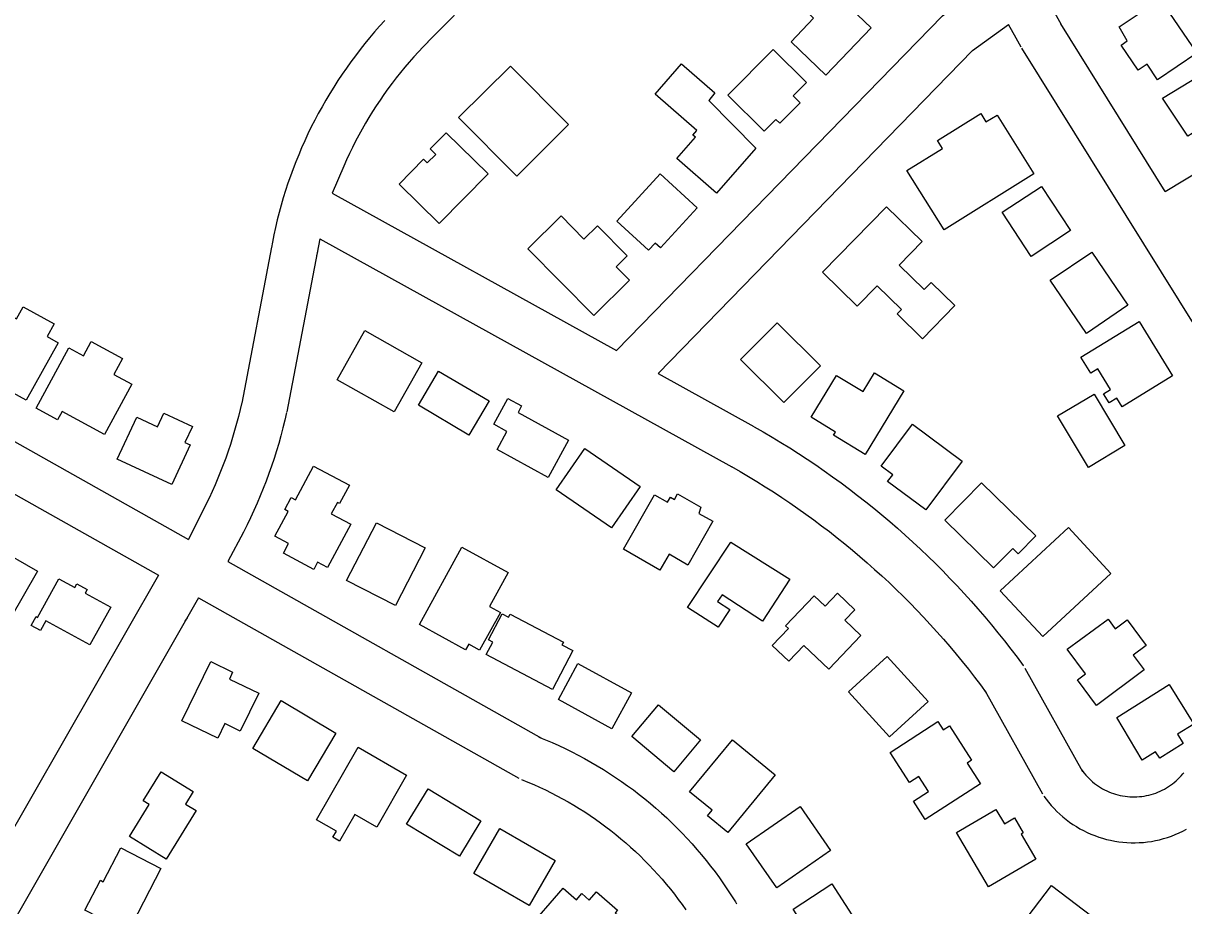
# Model space of a CAD drawing. Extents: x 3598634 to 3636690, y 517270 to 542944.
# Drawn here: x 3627321 to 3628080, y 530223 to 530800 of the extents above; entities that cross this region are included whole.
import ezdxf

# ---------------------------------------------------------------- set-up
doc = ezdxf.new("R2010")
doc.units = 0
doc.layers.add('V-BLDG-OTLN', color=7, linetype='Continuous')
doc.layers.add('V-ROAD-CNTR', color=7, linetype='Continuous')

msp = doc.modelspace()

# ---------------------------------------------------------------- linework, layer by layer
at = {"layer": 'V-BLDG-OTLN'}
for points in [[(3627875.38, 530797.4), (3627845.81, 530766.42), (3627823.07, 530788.13), (3627837.77, 530803.53), (3627829.11, 530811.8), (3627843.98, 530827.37)], [(3628037.51, 530798), (3628064.16, 530816.15), (3628088.21, 530780.82), (3628062.58, 530763.33), (3628055.64, 530773.59), (3628049.89, 530769.65), (3628038.65, 530786.05), (3628042.76, 530788.86)], [(3627781.79, 530753.29), (3627811.37, 530783.09), (3627833.06, 530761.57), (3627824.31, 530752.75), (3627828.86, 530748.23), (3627815.68, 530734.94), (3627813.17, 530737.43), (3627805.45, 530729.81)], [(3627677.57, 530734.14), (3627643.71, 530700.42), (3627605.69, 530738.59), (3627639.55, 530772.31)], [(3627799.9, 530718.59), (3627774.23, 530689.2), (3627748.32, 530711.82), (3627760.48, 530725.75), (3627758.87, 530727.16), (3627761.52, 530730.19), (3627734.21, 530754.04), (3627751.42, 530773.75), (3627773.11, 530754.8), (3627769.31, 530749.72)], [(3628065.72, 530751.34), (3628103.38, 530774.21), (3628121.66, 530744.12), (3628099.22, 530730.49), (3628096.42, 530735.1), (3628082.29, 530726.5)], [(3627981.65, 530701.9), (3627922.98, 530665.22), (3627898.76, 530703.96), (3627922.06, 530718.52), (3627918.82, 530723.69), (3627946.93, 530741.27), (3627950.36, 530735.78), (3627957.62, 530740.31)], [(3627624.96, 530701.91), (3627593.05, 530669.36), (3627566.87, 530695.03), (3627582.89, 530711.36), (3627585.3, 530708.99), (3627590.8, 530714.6), (3627587.17, 530718.15), (3627597.57, 530728.76)], [(3627709.06, 530670.98), (3627737.46, 530701.95), (3627761.73, 530679.69), (3627737.62, 530653.4), (3627734.1, 530656.63), (3627729.81, 530651.95)], [(3627986.77, 530693.68), (3628005.7, 530664.75), (3627979.94, 530647.9), (3627961.02, 530676.83)], [(3627694.06, 530609.2), (3627650.92, 530652.79), (3627672.72, 530674.36), (3627687.69, 530659.23), (3627696.48, 530667.93), (3627715.95, 530648.26), (3627708.65, 530641.04), (3627717.35, 530632.25)], [(3627843.51, 530637.47), (3627885.29, 530680.36), (3627908.71, 530657.55), (3627893.62, 530642.05), (3627909.96, 530626.14), (3627914.62, 530630.92), (3627930.13, 530615.82), (3627908.94, 530594.07), (3627892.31, 530610.26), (3627895.15, 530613.18), (3627879.27, 530628.65), (3627866.27, 530615.3)], [(3628019.48, 530650.69), (3628043.13, 530615.89), (3628016.1, 530597.52), (3627992.44, 530632.31)], [(3627344.12, 530591.46), (3627323.17, 530553.88), (3627310.09, 530561.17), (3627312.79, 530566.02), (3627285.33, 530581.33), (3627303.74, 530614.36), (3627316.8, 530607.08), (3627321.21, 530615), (3627341.36, 530603.77), (3627336.78, 530595.55)], [(3628072.31, 530569.74), (3628039.46, 530549.63), (3628036.02, 530555.25), (3628030.83, 530552.07), (3628027.19, 530558.02), (3628031.8, 530560.85), (3628023.54, 530574.34), (3628018.92, 530571.51), (3628012.46, 530582.07), (3628050.5, 530605.37)], [(3627544.39, 530599.38), (3627581.71, 530578.35), (3627563.61, 530546.21), (3627526.29, 530567.24)], [(3627842.18, 530576.31), (3627818.36, 530552.31), (3627790.03, 530580.43), (3627813.85, 530604.43)], [(3627392.27, 530564.3), (3627374.43, 530531.42), (3627346.57, 530546.54), (3627343.58, 530541.04), (3627329.56, 530548.65), (3627350.95, 530588.06), (3627360.61, 530582.81), (3627365.71, 530592.2), (3627386.06, 530581.16), (3627380.4, 530570.74)], [(3627592.71, 530572.9), (3627625.71, 530553.43), (3627612.53, 530531.08), (3627579.52, 530550.56)], [(3627896.73, 530560.06), (3627871.41, 530518.41), (3627850.79, 530530.95), (3627852.06, 530533.04), (3627836.15, 530542.72), (3627852.77, 530570.07), (3627870.04, 530559.57), (3627877.46, 530571.77)], [(3627664.32, 530503.4), (3627630.93, 530521.7), (3627637.33, 530533.38), (3627628.74, 530538.1), (3627637.98, 530554.97), (3627646.91, 530550.08), (3627644.58, 530545.83), (3627677.64, 530527.71)], [(3628021.01, 530557.79), (3628041.12, 530524.15), (3628017.35, 530509.93), (3627997.24, 530543.57)], [(3627430.31, 530524.6), (3627418.31, 530498.77), (3627382.61, 530515.37), (3627395.36, 530542.78), (3627408.9, 530536.48), (3627413.04, 530545.4), (3627431.73, 530536.7), (3627426.86, 530526.21)], [(3627934.93, 530513.94), (3627911.14, 530482.1), (3627886.14, 530500.78), (3627889.43, 530505.18), (3627881.84, 530510.85), (3627902.34, 530538.29)], [(3627688.16, 530522.31), (3627724.32, 530497.35), (3627705.73, 530470.41), (3627669.57, 530495.36)], [(3627535.24, 530472.83), (3627520.06, 530444.55), (3627513.58, 530448.03), (3627511.04, 530443.29), (3627491.23, 530453.92), (3627494.63, 530460.25), (3627485.67, 530465.06), (3627494.34, 530481.2), (3627492.15, 530482.38), (3627496.38, 530490.28), (3627499.18, 530488.77), (3627511.02, 530510.83), (3627534.36, 530498.31), (3627527.92, 530486.31), (3627526.5, 530487.07), (3627522.52, 530479.65)], [(3627947.53, 530499.88), (3627982.94, 530465.13), (3627971.49, 530453.46), (3627967.86, 530457.02), (3627955.31, 530444.23), (3627923.53, 530475.43)], [(3627771.84, 530474.8), (3627755.49, 530446.12), (3627743.28, 530453.13), (3627737.35, 530442.81), (3627713.44, 530456.55), (3627733.86, 530492.09), (3627742.37, 530487.2), (3627744.26, 530490.48), (3627746.77, 530489.05), (3627748.86, 530492.68), (3627763.94, 530484.02), (3627762.81, 530479.86)], [(3627330.63, 530442.19), (3627312.78, 530410.87), (3627297.47, 530419.59), (3627292.04, 530410.08), (3627274.27, 530420.21), (3627278.82, 530428.2), (3627269.49, 530433.52), (3627291.16, 530471.54), (3627306.04, 530463.06), (3627303.09, 530457.88)], [(3627583.91, 530457.33), (3627564.45, 530419.63), (3627532.56, 530436.08), (3627552.03, 530473.78)], [(3628032.04, 530440.62), (3627987.5, 530399.29), (3627959.71, 530429.23), (3628004.24, 530470.57)], [(3627783.66, 530461.13), (3627822.16, 530436.97), (3627804.31, 530409.5), (3627777.89, 530426.67), (3627775.03, 530422.26), (3627783.06, 530417.04), (3627775.48, 530405.4), (3627755.36, 530418.39)], [(3627633.06, 530415.19), (3627619.44, 530390.44), (3627612.37, 530394.33), (3627610.3, 530390.57), (3627580.11, 530407.19), (3627607.95, 530457.75), (3627638.13, 530441.13), (3627625.99, 530419.08)], [(3627378.38, 530418.54), (3627364.8, 530393.88), (3627336.08, 530409.69), (3627332.53, 530403.24), (3627326.46, 530406.59), (3627329.65, 530412.4), (3627330.64, 530411.86), (3627344.52, 530437.07), (3627354.9, 530431.36), (3627356.31, 530433.93), (3627363.1, 530430.2), (3627361.72, 530427.71)], [(3627868.72, 530400.01), (3627847.64, 530377.98), (3627831.35, 530393.56), (3627821.51, 530383.28), (3627810.76, 530393.56), (3627821.27, 530404.55), (3627819.28, 530406.46), (3627838.02, 530426.05), (3627845.2, 530419.18), (3627853.39, 530427.73), (3627864.73, 530416.87), (3627858.22, 530410.07)], [(3627639.34, 530414.03), (3627674.3, 530395.74), (3627673.31, 530393.85), (3627680.36, 530390.16), (3627667.12, 530364.85), (3627623.79, 530387.52), (3627628.09, 530395.72), (3627625.36, 530397.15), (3627634.3, 530414.23), (3627638.34, 530412.12)], [(3628053.84, 530377.59), (3628022.56, 530354.34), (3628010.12, 530371.08), (3628015.45, 530375.04), (3628003.56, 530391.02), (3628030.19, 530410.82), (3628034.92, 530404.46), (3628042.65, 530410.2), (3628055.09, 530393.47), (3628046.68, 530387.21)], [(3627887.4, 530333.83), (3627860.63, 530363.13), (3627885.91, 530386.22), (3627912.68, 530356.93)], [(3627475.08, 530362.27), (3627463.06, 530337.61), (3627453.04, 530342.5), (3627448.32, 530332.83), (3627424.87, 530344.25), (3627443.75, 530382.98), (3627458.08, 530376), (3627455.98, 530371.58)], [(3627683.76, 530381.67), (3627718.73, 530362.59), (3627705.93, 530339.13), (3627670.96, 530358.2)], [(3628035.87, 530346.54), (3628070.21, 530367.97), (3628086.3, 530342.19), (3628075.58, 530335.5), (3628079.33, 530329.47), (3628063.91, 530319.86), (3628061.29, 530324.07), (3628052.37, 530318.64)], [(3627525.57, 530336.29), (3627506.94, 530304.97), (3627471.18, 530326.23), (3627489.82, 530357.55)], [(3627736.4, 530354.82), (3627763.92, 530331.79), (3627746.45, 530310.89), (3627718.92, 530333.92)], [(3627946.71, 530303.09), (3627910.73, 530279.82), (3627903.05, 530291.71), (3627912.78, 530298.01), (3627906.42, 530307.85), (3627900.36, 530303.93), (3627887.7, 530323.51), (3627918.96, 530343.73), (3627922.42, 530338.38), (3627926.49, 530341), (3627941.03, 530318.51), (3627938.01, 530316.55)], [(3627784.7, 530331.87), (3627812.62, 530308.85), (3627781.59, 530271.22), (3627768.37, 530282.11), (3627771.42, 530285.81), (3627756.71, 530297.93)], [(3627540.06, 530326.97), (3627571.77, 530308.73), (3627552.24, 530274.77), (3627538.01, 530282.96), (3627528.01, 530265.57), (3627523.6, 530268.11), (3627525.9, 530272.11), (3627512.83, 530279.63)], [(3627414.55, 530253.83), (3627390.67, 530268.58), (3627403.61, 530289.55), (3627399.6, 530292.03), (3627411.29, 530310.96), (3627432.21, 530298.04), (3627427.16, 530289.87), (3627434.14, 530285.55)], [(3627620.32, 530278.83), (3627606.35, 530255.73), (3627571.79, 530276.64), (3627585.81, 530299.71)], [(3627848.87, 530259.6), (3627813.69, 530235.16), (3627793.76, 530263.85), (3627828.97, 530288.26)], [(3627982.96, 530253.83), (3627952.06, 530235.68), (3627931.19, 530271.21), (3627956.9, 530286.31), (3627962.41, 530276.94), (3627969.05, 530280.84), (3627974.81, 530271.05), (3627973.35, 530270.2)], [(3627668.86, 530252.85), (3627651.78, 530223.48), (3627615.68, 530244.48), (3627632.76, 530273.84)], [(3627361.55, 530220.42), (3627371.63, 530239.99), (3627373.5, 530239.04), (3627384.93, 530261.24), (3627411.12, 530247.76), (3627392.37, 530211.36), (3627382.47, 530216.46), (3627379.69, 530211.08)], [(3627686.73, 530175.18), (3627649.89, 530207.07), (3627674.01, 530234.93), (3627682.8, 530227.32), (3627686.26, 530231.31), (3627691.13, 530227.1), (3627695.84, 530232.54), (3627709.64, 530220.59), (3627708, 530218.69), (3627717.37, 530210.57)], [(3627849.74, 530237.65), (3627871.43, 530204.02), (3627865.37, 530200.11), (3627871.67, 530190.33), (3627855.31, 530179.78), (3627849.11, 530189.4), (3627846.07, 530187.45), (3627824.29, 530221.23)], [(3627993.22, 530236.63), (3628025.06, 530212.44), (3628019.33, 530204.89), (3628023.9, 530201.42), (3628006.17, 530178.07), (3627969.77, 530205.75)]]:
    msp.add_lwpolyline(points, close=True, dxfattribs=at)
at = {"layer": 'V-ROAD-CNTR'}
for points in [[(3627790.78, 530994.89), (3627585.7, 530788.11)], [(3628067.5, 530690.39), (3628566.02, 530991.4)], [(3626606.03, 530926.73), (3627429.12, 530462.89)], [(3626591.28, 530900.61), (3627409.6, 530439.46)], [(3627999.65, 530799.21), (3627996.38, 530805.18), (3627992.99, 530811.18), (3627989.53, 530817.14), (3627985.99, 530823.07), (3627982.39, 530828.95), (3627978.72, 530834.78), (3627974.98, 530840.57), (3627971.17, 530846.32), (3627967.29, 530852.02), (3627963.34, 530857.68), (3627959.33, 530863.28), (3627955.25, 530868.84), (3627951.12, 530874.33), (3627949.64, 530876.26)], [(3627709, 530586.31), (3627921.95, 530805.25), (3627949.27, 530825.17)], [(3627557.49, 530802.04), (3627554.13, 530798.35), (3627550.83, 530794.61), (3627547.6, 530790.81), (3627544.43, 530786.96), (3627541.32, 530783.06), (3627538.28, 530779.1), (3627535.31, 530775.1), (3627532.41, 530771.04), (3627529.58, 530766.94), (3627526.81, 530762.78), (3627524.12, 530758.58), (3627521.49, 530754.34), (3627518.94, 530750.05), (3627516.47, 530745.72), (3627514.06, 530741.35), (3627511.73, 530736.94), (3627509.48, 530732.49), (3627507.3, 530728.01), (3627505.19, 530723.48), (3627503.17, 530718.93), (3627501.22, 530714.33), (3627499.35, 530709.71), (3627497.55, 530705.06), (3627495.84, 530700.37), (3627494.21, 530695.66), (3627492.65, 530690.92), (3627491.18, 530686.15), (3627489.78, 530681.36), (3627488.47, 530676.55), (3627487.24, 530671.72), (3627486.09, 530666.86), (3627485.02, 530661.99), (3627484.04, 530657.12), (3627483.42, 530653.79)], [(3627736.21, 530571.26), (3627941.68, 530782.51), (3627965.09, 530799.58)], [(3627973.36, 530784.77), (3627970.16, 530790.58), (3627965.09, 530799.58)], [(3628067.5, 530690.39), (3627999.23, 530799.92)], [(3627585.78, 530788.19), (3627582.56, 530784.89), (3627579.49, 530781.64), (3627576.47, 530778.32), (3627573.5, 530774.96), (3627570.6, 530771.55), (3627567.75, 530768.09), (3627564.96, 530764.58), (3627562.23, 530761.03), (3627559.56, 530757.43), (3627556.95, 530753.79), (3627554.41, 530750.1), (3627551.92, 530746.37), (3627549.5, 530742.6), (3627547.15, 530738.78), (3627544.86, 530734.93), (3627542.63, 530731.04), (3627540.47, 530727.12), (3627538.38, 530723.15), (3627536.35, 530719.16), (3627534.39, 530715.13), (3627532.5, 530711.06), (3627530.68, 530706.97), (3627523.11, 530689.13)], [(3628189.9, 530437.28), (3627973.77, 530784.06)], [(3627523.11, 530689.13), (3627709, 530586.31)], [(3627515.02, 530659.32), (3627493.44, 530546.28)], [(3627515.02, 530659.32), (3627784.24, 530510.41)], [(3627483.43, 530653.85), (3627463.98, 530551.9)], [(3627513.43, 530651.07), (3627512.91, 530648.29)], [(3627736.21, 530571.26), (3627798.76, 530536.66)], [(3627464.09, 530552.45), (3627463.01, 530547.72), (3627461.88, 530543.13), (3627460.67, 530538.56), (3627459.39, 530534.01), (3627458.04, 530529.48), (3627456.62, 530524.98), (3627455.12, 530520.5), (3627453.55, 530516.04), (3627451.91, 530511.61), (3627450.2, 530507.2), (3627448.41, 530502.83), (3627446.56, 530498.48), (3627444.64, 530494.16), (3627442.65, 530489.87), (3627440.59, 530485.62), (3627429.12, 530462.89)], [(3627493.33, 530545.73), (3627492.19, 530540.77), (3627490.94, 530535.72), (3627489.62, 530530.68), (3627488.21, 530525.66), (3627486.72, 530520.67), (3627485.15, 530515.71), (3627483.5, 530510.76), (3627481.77, 530505.85), (3627479.96, 530500.97), (3627478.07, 530496.11), (3627476.11, 530491.29), (3627474.07, 530486.5), (3627471.95, 530481.74), (3627469.75, 530477.01), (3627467.48, 530472.32), (3627465.13, 530467.68), (3627454.98, 530448.32)], [(3627798.95, 530536.55), (3627804.74, 530533.23), (3627810.58, 530529.8), (3627816.37, 530526.29), (3627822.12, 530522.72), (3627827.83, 530519.07), (3627833.49, 530515.36), (3627839.11, 530511.57), (3627844.68, 530507.72), (3627850.2, 530503.8), (3627855.68, 530499.82), (3627861.11, 530495.77), (3627866.48, 530491.65), (3627871.81, 530487.47), (3627877.09, 530483.23), (3627882.31, 530478.92), (3627887.48, 530474.54), (3627892.6, 530470.11), (3627897.66, 530465.61), (3627902.67, 530461.05), (3627907.62, 530456.44), (3627912.52, 530451.76), (3627917.36, 530447.02), (3627922.14, 530442.22), (3627926.86, 530437.37), (3627931.52, 530432.46), (3627936.12, 530427.49), (3627940.67, 530422.47), (3627945.15, 530417.39), (3627949.57, 530412.26), (3627953.92, 530407.08), (3627958.22, 530401.84), (3627962.45, 530396.55), (3627966.61, 530391.21), (3627970.71, 530385.82), (3627974.72, 530380.42), (3627974.82, 530380.29)], [(3627784.04, 530510.51), (3627789.68, 530507.29), (3627795.21, 530504.04), (3627800.69, 530500.72), (3627806.13, 530497.33), (3627811.53, 530493.89), (3627816.89, 530490.37), (3627822.2, 530486.79), (3627827.47, 530483.15), (3627832.7, 530479.44), (3627837.88, 530475.67), (3627843.01, 530471.84), (3627848.1, 530467.94), (3627853.14, 530463.99), (3627858.13, 530459.97), (3627863.08, 530455.89), (3627867.97, 530451.75), (3627872.81, 530447.56), (3627877.6, 530443.3), (3627882.34, 530438.99), (3627887.03, 530434.62), (3627891.66, 530430.19), (3627896.24, 530425.71), (3627900.76, 530421.17), (3627905.23, 530416.58), (3627909.64, 530411.93), (3627914, 530407.23), (3627918.3, 530402.48), (3627922.54, 530397.68), (3627926.72, 530392.82), (3627930.84, 530387.92), (3627934.9, 530382.96), (3627938.9, 530377.96), (3627942.84, 530372.91), (3627946.72, 530367.81), (3627950.57, 530362.62), (3627950.62, 530362.55)], [(3627454.98, 530448.32), (3627659.91, 530332.84)], [(3627409.6, 530439.46), (3627306.22, 530258.62)], [(3627435.74, 530424.73), (3627213.28, 530035.63)], [(3627435.74, 530424.73), (3627645.18, 530306.7)], [(3627428.55, 530411.7), (3627428.12, 530411.16), (3627426.89, 530409.67)], [(3627975.82, 530378.72), (3628013.49, 530311.19)], [(3627949.62, 530364.11), (3627987.29, 530296.57)], [(3627658.18, 530333.67), (3627662.45, 530331.94), (3627666.82, 530330.07), (3627671.15, 530328.13), (3627675.44, 530326.12), (3627679.7, 530324.03), (3627683.92, 530321.86), (3627688.1, 530319.61), (3627692.24, 530317.3), (3627696.33, 530314.91), (3627700.39, 530312.44), (3627704.4, 530309.9), (3627708.36, 530307.3), (3627712.28, 530304.62), (3627716.14, 530301.87), (3627719.96, 530299.06), (3627723.73, 530296.17), (3627727.44, 530293.22), (3627731.1, 530290.2), (3627734.71, 530287.12), (3627738.26, 530283.98), (3627741.76, 530280.77), (3627745.19, 530277.5), (3627748.57, 530274.17), (3627751.89, 530270.78), (3627755.14, 530267.33), (3627758.34, 530263.82), (3627761.47, 530260.25), (3627764.53, 530256.63), (3627767.53, 530252.96), (3627770.47, 530249.24), (3627773.34, 530245.46), (3627776.14, 530241.63), (3627778.87, 530237.75), (3627781.53, 530233.82), (3627784.12, 530229.85), (3627786.62, 530225.87), (3627787.37, 530224.63)], [(3628012.55, 530312.67), (3628013.63, 530311.17), (3628014.59, 530309.94), (3628015.6, 530308.74), (3628016.66, 530307.58), (3628017.76, 530306.47), (3628018.9, 530305.39), (3628020.08, 530304.36), (3628021.29, 530303.37), (3628022.54, 530302.43), (3628023.83, 530301.54), (3628025.15, 530300.69), (3628026.5, 530299.9), (3628027.88, 530299.16), (3628029.29, 530298.47), (3628030.72, 530297.83), (3628032.17, 530297.25), (3628033.65, 530296.72), (3628035.14, 530296.25), (3628036.65, 530295.83), (3628038.17, 530295.47), (3628039.71, 530295.17), (3628041.26, 530294.93), (3628042.82, 530294.74), (3628044.38, 530294.62), (3628045.94, 530294.55), (3628047.51, 530294.54), (3628049.08, 530294.59), (3628050.64, 530294.7), (3628052.19, 530294.86), (3628053.75, 530295.09), (3628055.28, 530295.37), (3628056.81, 530295.71), (3628058.33, 530296.11), (3628059.83, 530296.57), (3628061.31, 530297.08), (3628062.77, 530297.65), (3628064.21, 530298.27), (3628065.62, 530298.94), (3628067.01, 530299.67), (3628068.37, 530300.45), (3628069.7, 530301.27), (3628070.99, 530302.15), (3628072.26, 530303.08), (3628073.48, 530304.05), (3628074.68, 530305.07), (3628075.83, 530306.14), (3628076.94, 530307.24), (3628078.01, 530308.39), (3628079.08, 530309.63), (3628079.6, 530310.26)], [(3627646.91, 530305.87), (3627650.93, 530304.24), (3627654.8, 530302.59), (3627658.64, 530300.86), (3627662.45, 530299.08), (3627666.23, 530297.22), (3627669.97, 530295.3), (3627673.68, 530293.31), (3627677.35, 530291.25), (3627680.98, 530289.13), (3627684.58, 530286.95), (3627688.13, 530284.7), (3627691.65, 530282.38), (3627695.12, 530280.01), (3627698.55, 530277.57), (3627701.94, 530275.07), (3627705.28, 530272.51), (3627708.57, 530269.9), (3627711.82, 530267.22), (3627715.02, 530264.49), (3627718.17, 530261.7), (3627721.27, 530258.85), (3627724.32, 530255.95), (3627727.31, 530253), (3627730.25, 530249.99), (3627733.14, 530246.93), (3627735.98, 530243.82), (3627738.75, 530240.66), (3627741.47, 530237.45), (3627744.13, 530234.19), (3627746.74, 530230.88), (3627749.28, 530227.53), (3627751.76, 530224.13), (3627754.19, 530220.69)], [(3627988.24, 530295.09), (3627989.65, 530293.14), (3627991.31, 530291.01), (3627993.05, 530288.96), (3627994.86, 530286.96), (3627996.75, 530285.04), (3627998.71, 530283.19), (3628000.73, 530281.42), (3628002.82, 530279.72), (3628004.98, 530278.1), (3628007.19, 530276.57), (3628009.46, 530275.12), (3628011.78, 530273.75), (3628014.15, 530272.48), (3628016.57, 530271.29), (3628019.03, 530270.19), (3628021.53, 530269.19), (3628024.07, 530268.28), (3628026.64, 530267.47), (3628029.23, 530266.76), (3628031.86, 530266.14), (3628034.5, 530265.62), (3628037.15, 530265.2), (3628039.83, 530264.89), (3628042.52, 530264.67), (3628045.21, 530264.55), (3628047.9, 530264.54), (3628050.59, 530264.62), (3628053.28, 530264.81), (3628055.96, 530265.1), (3628058.62, 530265.48), (3628061.27, 530265.97), (3628063.9, 530266.56), (3628066.51, 530267.24), (3628069.08, 530268.03), (3628071.63, 530268.91), (3628074.14, 530269.88), (3628076.61, 530270.95), (3628079.04, 530272.1), (3628081.43, 530273.36)]]:
    msp.add_lwpolyline(points, dxfattribs=at)

doc.saveas('drawing.dxf')
